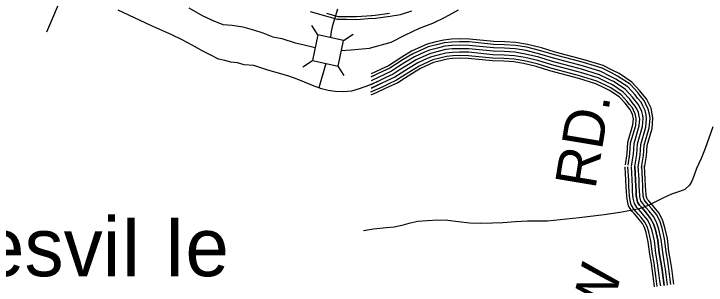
# Model space of a CAD drawing. Extents: x 1788175 to 1969470, y 584502 to 738744.
# Drawn here: x 1931371 to 1937613, y 610763 to 613206 of the extents above; entities that cross this region are included whole.
import ezdxf

# ---------------------------------------------------------------- set-up
doc = ezdxf.new("R2010")
doc.units = 0
for name, color, linetype in [('DESIGN - ROW - Right-of-Way and Easement Labels', 7, 'Continuous'), ('DESIGN - TRANSPORTATION - Text', 7, 'Continuous'), ('SURVEY - CONTROL with Text', 7, 'Continuous'), ('SURVEY - DRAINAGE - Storm Sewer', 7, 'Continuous'), ('SURVEY - TRANSPORTATION - Roads', 7, 'Continuous'), ('SURVEY - VEGETATION - Features with Text', 7, 'Continuous')]:
    doc.layers.add(name, color=color, linetype=linetype)

msp = doc.modelspace()

# ---------------------------------------------------------------- linework, layer by layer
at = {"layer": 'DESIGN - TRANSPORTATION - Text'}
for points in [[(1932948.5, 613260.7), (1933068.5, 613193.2), (1933158.5, 613148.2), (1933256, 613110.7), (1933338.5, 613103.2), (1933436, 613088.2), (1933540.9, 613058.3), (1933615.9, 613035.8), (1933705.9, 612998.3), (1933788.4, 612983.3), (1933908.4, 612945.8), (1933975.9, 612930.8), (1934088.2, 612903.8)], [(1934325.2, 612875.8), (1934413.9, 612883.9), (1934578.9, 612898.9), (1934773.9, 612951.4), (1934901.3, 613018.9), (1935028.8, 613078.9), (1935148.8, 613123.9), (1935261.3, 613176.3), (1935381.3, 613243.8)], [(1937673.1, 612187.5), (1937605.5, 611992.9), (1937569.8, 611902.6), (1937526, 611814.3), (1937506.1, 611752.2), (1937484.2, 611700), (1937464.3, 611661.9), (1937420.4, 611625.6), (1937374.4, 611605.5), (1937302.4, 611581.2), (1937222.4, 611546.9), (1937144.5, 611508.5), (1937084.5, 611478.3), (1937008.5, 611450), (1936934.5, 611433.7), (1936836.5, 611417.4), (1936694.4, 611396.9), (1936468.3, 611370.1), (1936184.1, 611339.1), (1936004, 611338.6), (1935895.9, 611332.2), (1935779.8, 611323.8), (1935685.8, 611321.5), (1935579.7, 611319.2), (1935481.6, 611320.8), (1935377.5, 611334.5), (1935283.4, 611346.3), (1935193.3, 611348), (1935101.2, 611341.7), (1935013.2, 611335.4), (1934933.1, 611317.1), (1934869.1, 611298.8), (1934799.1, 611284.6), (1934731.1, 611278.4), (1934613, 611266), (1934523, 611251.6)]]:
    msp.add_lwpolyline(points, dxfattribs=at)
at = {"layer": 'SURVEY - CONTROL with Text'}
for points in [[(1934043.9, 613229.1), (1934182.1, 613188.1), (1934287.8, 613158.1), (1934371.7, 613157.6), (1934460.9, 613157), (1934601.9, 613166.4)], [(1934189.2, 613212.8), (1934291.5, 613183.8), (1934371.9, 613183.3), (1934460.1, 613182.8), (1934600.2, 613192.1)], [(1934590.3, 613165.6), (1934633.1, 613168.5), (1934763, 613186.3), (1934856.6, 613201), (1934960.4, 613234.2)], [(1934593.3, 613191.6), (1934630.5, 613194.1), (1934759.3, 613211.7)]]:
    msp.add_lwpolyline(points, dxfattribs=at)
at = {"layer": 'SURVEY - DRAINAGE - Storm Sewer'}
for p, q in [((1934112.6, 613017.5), (1934057.8, 613102.3)), ((1934344.9, 612967.8), (1934432.2, 613024.3)), ((1933975.5, 612728.7), (1934062.8, 612785.2)), ((1934350, 612650.7), (1934295.2, 612735.4))]:
    msp.add_line(p, q, dxfattribs=at)
msp.add_lwpolyline([(1934112.6, 613017.5), (1934062.8, 612785.2), (1934295.2, 612735.4), (1934344.9, 612967.8)], close=True, dxfattribs=at)
at = {"layer": 'SURVEY - TRANSPORTATION - Roads'}
for points in [[(1931815.1, 613396.2), (1931666.6, 613042.5)], [(1934290.9, 613248.4), (1934257, 613140.6), (1934245.1, 613102.5), (1934233.3, 613048.3), (1934225.4, 612996.2), (1934225.1, 612993.4)], [(1934290.9, 613248.4), (1934257, 613140.6), (1934245.1, 613102.5), (1934233.3, 613048.3), (1934225.4, 612996.2), (1934225.1, 612993.5)], [(1934589.4, 612568.6), (1934578.4, 612563.6), (1934484.4, 612531.2), (1934416.4, 612508.9), (1934344.4, 612502.7), (1934268.3, 612506.5), (1934204.2, 612516.3), (1934144.1, 612532.1), (1934064, 612559.9), (1933991.8, 612591.7), (1933925.7, 612619.6), (1933849.6, 612645.4), (1933653.2, 612700.9), (1933535, 612742.6), (1933448.9, 612748.3), (1933386.8, 612764.1), (1933326.8, 612771.9), (1933272.7, 612785.8), (1933216.6, 612799.6), (1933146.4, 612835.5), (1933076.3, 612871.3), (1932980.1, 612923.1), (1932887.8, 612972.9), (1932795.6, 613016.7), (1932605.2, 613100.2), (1932310.6, 613239.6)], [(1936970.6, 611832.6), (1936988.2, 611938.1), (1936993.9, 612034.3), (1937039.5, 612190.7), (1937045.3, 612262.9), (1937041.3, 612290.9), (1937033.2, 612327), (1937015, 612365), (1937000.9, 612393), (1936970.8, 612429), (1936948.7, 612457), (1936886.5, 612524.9), (1936784.2, 612592.7), (1936732.1, 612618.6), (1936651.9, 612658.4), (1936489.6, 612708), (1936229.2, 612777.3), (1936105, 612814.9), (1935984.8, 612844.6), (1935888.7, 612860.3), (1935792.6, 612866), (1935692.5, 612869.7), (1935474.3, 612891.1), (1935390.2, 612892.8), (1935324.1, 612890.6), (1935262.1, 612884.4), (1935198.1, 612868.1), (1935128.1, 612849.9), (1935086.1, 612831.7), (1934998.1, 612791.3), (1934914.2, 612741), (1934846.3, 612698.7), (1934790.3, 612662.4), (1934720.3, 612630.1), (1934670.4, 612605.9), (1934578.4, 612563.6), (1934484.4, 612531.2), (1934416.4, 612508.9), (1934344.4, 612502.7), (1934268.3, 612506.5), (1934204.2, 612516.3), (1934144.1, 612532.1), (1934064, 612559.9), (1933991.8, 612591.7), (1933925.7, 612619.6), (1933849.6, 612645.4), (1933653.2, 612700.9), (1933535, 612742.6), (1933448.9, 612748.3), (1933386.8, 612764.1), (1933326.8, 612771.9), (1933272.7, 612785.8), (1933216.6, 612799.6), (1933146.4, 612835.5), (1933076.3, 612871.3), (1932980.1, 612923.1), (1932887.8, 612972.9), (1932795.6, 613016.7), (1932605.2, 613100.2), (1932310.6, 613239.6)], [(1936970.6, 611832.6), (1936988.2, 611938.1), (1936993.9, 612034.3), (1937039.5, 612190.7), (1937045.3, 612262.9), (1937041.3, 612290.9), (1937033.2, 612327), (1937015, 612365), (1937000.9, 612393), (1936970.8, 612429), (1936948.7, 612457), (1936886.5, 612524.9), (1936784.2, 612592.7), (1936732.1, 612618.6), (1936651.9, 612658.4), (1936489.6, 612708), (1936229.2, 612777.3), (1936105, 612814.9), (1935984.8, 612844.6), (1935888.7, 612860.3), (1935792.6, 612866), (1935692.5, 612869.7), (1935474.3, 612891.1), (1935390.2, 612892.8), (1935324.1, 612890.6), (1935262.1, 612884.4), (1935198.1, 612868.1), (1935128.1, 612849.9), (1935086.1, 612831.7), (1934998.1, 612791.3), (1934914.2, 612741), (1934846.3, 612698.7), (1934790.3, 612662.4), (1934720.3, 612630.1), (1934670.4, 612605.9), (1934578.4, 612563.6), (1934484.4, 612531.2), (1934416.4, 612508.9), (1934344.4, 612502.7), (1934268.3, 612506.5), (1934204.2, 612516.3), (1934144.1, 612532.1), (1934064, 612559.9), (1933991.8, 612591.7), (1933925.7, 612619.6), (1933849.6, 612645.4), (1933653.2, 612700.9), (1933535, 612742.6), (1933448.9, 612748.3), (1933386.8, 612764.1), (1933326.8, 612771.9), (1933272.7, 612785.8), (1933216.6, 612799.6), (1933146.4, 612835.5), (1933076.3, 612871.3), (1932980.1, 612923.1), (1932887.8, 612972.9), (1932795.6, 613016.7), (1932605.2, 613100.2), (1932310.6, 613239.6)], [(1937031.8, 611822.4), (1937049.9, 611931.1), (1937055.4, 612023.6), (1937100.8, 612179.5), (1937107.7, 612264.9), (1937102.3, 612302.2), (1937092.1, 612347.4), (1937070.7, 612392.3), (1937053.1, 612427.3), (1937018.9, 612468.1), (1936996, 612497.2), (1936927.1, 612572.4), (1936815.2, 612646.5), (1936759.7, 612674.1), (1936674.9, 612716.2), (1936506.7, 612767.6), (1936246.2, 612836.9), (1936121.5, 612874.7), (1935997.3, 612905.4), (1935895.6, 612922), (1935795.6, 612928), (1935696.7, 612931.6), (1935477.9, 612953), (1935389.8, 612954.8), (1935320, 612952.5), (1935251.3, 612945.6), (1935182.7, 612928.2), (1935107.8, 612908.7), (1935060.9, 612888.3), (1934969.2, 612846.3), (1934881.9, 612793.9), (1934813, 612751), (1934760.3, 612716.9), (1934693.8, 612686.2), (1934643.9, 612662), (1934590.4, 612637.4)], [(1937057.1, 611818.2), (1937075.5, 611928.3), (1937080.9, 612019.2), (1937126.2, 612174.8), (1937133.6, 612265.7), (1937127.6, 612306.9), (1937116.6, 612355.8), (1937093.8, 612403.6), (1937074.7, 612441.5), (1937038.9, 612484.3), (1937015.6, 612513.8), (1936943.9, 612592.1), (1936828.1, 612668.8), (1936771.1, 612697.1), (1936684.4, 612740.2), (1936513.7, 612792.3), (1936253.2, 612861.6), (1936128.3, 612899.5), (1936002.4, 612930.6), (1935898.4, 612947.6), (1935796.8, 612953.6), (1935698.4, 612957.3), (1935479.5, 612978.7), (1935389.6, 612980.5), (1935318.3, 612978.1), (1935246.9, 612971), (1935176.2, 612953.1), (1935099.4, 612933), (1935050.4, 612911.8), (1934957.2, 612869), (1934868.5, 612815.8), (1934799.2, 612772.7), (1934747.9, 612739.5), (1934682.9, 612709.4), (1934632.9, 612685.3), (1934591.6, 612666.2)], [(1937031.8, 611822.4), (1937049.9, 611931.1), (1937055.4, 612023.6), (1937100.8, 612179.5), (1937107.7, 612264.9), (1937102.3, 612302.2), (1937092.1, 612347.4), (1937070.7, 612392.3), (1937053.1, 612427.3), (1937018.9, 612468.1), (1936996, 612497.2), (1936927.1, 612572.4), (1936815.2, 612646.5), (1936759.7, 612674.1), (1936674.9, 612716.2), (1936506.7, 612767.6), (1936246.2, 612836.9), (1936121.5, 612874.7), (1935997.3, 612905.4), (1935895.6, 612922), (1935795.6, 612928), (1935696.7, 612931.6), (1935477.9, 612953), (1935389.8, 612954.8), (1935320, 612952.5), (1935251.3, 612945.6), (1935182.7, 612928.2), (1935107.8, 612908.7), (1935060.9, 612888.3), (1934969.2, 612846.3), (1934881.9, 612793.9), (1934813, 612751), (1934760.3, 612716.9), (1934693.8, 612686.2), (1934643.9, 612662), (1934591.6, 612637.9)], [(1937057.1, 611818.2), (1937075.5, 611928.3), (1937080.9, 612019.2), (1937126.2, 612174.8), (1937133.6, 612265.7), (1937127.6, 612306.9), (1937116.6, 612355.8), (1937093.8, 612403.6), (1937074.7, 612441.5), (1937038.9, 612484.3), (1937015.6, 612513.8), (1936943.9, 612592.1), (1936828.1, 612668.8), (1936771.1, 612697.1), (1936684.4, 612740.2), (1936513.7, 612792.3), (1936253.2, 612861.6), (1936128.3, 612899.5), (1936002.4, 612930.6), (1935898.4, 612947.6), (1935796.8, 612953.6), (1935698.4, 612957.3), (1935479.5, 612978.7), (1935389.6, 612980.5), (1935318.3, 612978.1), (1935246.9, 612971), (1935176.2, 612953.1), (1935099.4, 612933), (1935050.4, 612911.8), (1934957.2, 612869), (1934868.5, 612815.8), (1934799.2, 612772.7), (1934747.9, 612739.5), (1934682.9, 612709.4), (1934632.9, 612685.3), (1934593, 612666.8)], [(1936970.6, 611832.6), (1936988.2, 611938.1), (1936993.9, 612034.3), (1937039.5, 612190.7), (1937045.3, 612262.9), (1937041.3, 612290.9), (1937033.2, 612327), (1937015, 612365), (1937000.9, 612393), (1936970.8, 612429), (1936948.7, 612457), (1936886.5, 612524.9), (1936784.2, 612592.7), (1936732.1, 612618.6), (1936651.9, 612658.4), (1936489.6, 612708), (1936229.2, 612777.3), (1936105, 612814.9), (1935984.8, 612844.6), (1935888.7, 612860.3), (1935792.6, 612866), (1935692.5, 612869.7), (1935474.3, 612891.1), (1935390.2, 612892.8), (1935324.1, 612890.6), (1935262.1, 612884.4), (1935198.1, 612868.1), (1935128.1, 612849.9), (1935086.1, 612831.7), (1934998.1, 612791.3), (1934914.2, 612741), (1934846.3, 612698.7), (1934790.3, 612662.4), (1934720.3, 612630.1), (1934670.4, 612605.9), (1934589.4, 612568.6)], [(1937001.2, 611827.5), (1937019, 611934.6), (1937024.7, 612029), (1937070.2, 612185.1), (1937076.5, 612263.9), (1937071.8, 612296.6), (1937062.6, 612337.2), (1937042.9, 612378.6), (1937027, 612410.2), (1936994.9, 612448.5), (1936972.3, 612477.1), (1936906.8, 612548.6), (1936799.7, 612619.6), (1936745.9, 612646.3), (1936663.4, 612687.3), (1936498.1, 612737.8), (1936237.7, 612807.1), (1936113.2, 612844.8), (1935991.1, 612875), (1935892.1, 612891.2), (1935794.1, 612897), (1935694.6, 612900.7), (1935476.1, 612922), (1935390, 612923.8), (1935322.1, 612921.5), (1935256.7, 612915), (1935190.4, 612898.1), (1935118, 612879.3), (1935073.5, 612860), (1934983.7, 612818.8), (1934898, 612767.4), (1934829.6, 612724.8), (1934775.3, 612689.6), (1934707.1, 612658.2), (1934657.1, 612634), (1934591.6, 612603.8)], [(1937001.2, 611827.5), (1937019, 611934.6), (1937024.7, 612029), (1937070.2, 612185.1), (1937076.5, 612263.9), (1937071.8, 612296.6), (1937062.6, 612337.2), (1937042.9, 612378.6), (1937027, 612410.2), (1936994.9, 612448.5), (1936972.3, 612477.1), (1936906.8, 612548.6), (1936799.7, 612619.6), (1936745.9, 612646.3), (1936663.4, 612687.3), (1936498.1, 612737.8), (1936237.7, 612807.1), (1936113.2, 612844.8), (1935991.1, 612875), (1935892.1, 612891.2), (1935794.1, 612897), (1935694.6, 612900.7), (1935476.1, 612922), (1935390, 612923.8), (1935322.1, 612921.5), (1935256.7, 612915), (1935190.4, 612898.1), (1935118, 612879.3), (1935073.5, 612860), (1934983.7, 612818.8), (1934898, 612767.4), (1934829.6, 612724.8), (1934775.3, 612689.6), (1934707.1, 612658.2), (1934657.1, 612634), (1934593.2, 612604.5)], [(1936909.5, 611842.7), (1936926.5, 611945.1), (1936932.5, 612045), (1936978.2, 612202), (1936983, 612260.9), (1936980.2, 612279.7), (1936974.2, 612306.6), (1936959.3, 612337.7), (1936948.8, 612358.7), (1936922.7, 612389.8), (1936901.5, 612416.7), (1936845.9, 612477.4), (1936753.2, 612538.9), (1936704.5, 612563), (1936628.9, 612600.6), (1936472.6, 612648.3), (1936212.3, 612717.6), (1936088.6, 612755.1), (1935972.4, 612783.8), (1935881.8, 612798.6), (1935789.6, 612804.1), (1935688.3, 612807.8), (1935470.6, 612829.1), (1935390.6, 612830.8), (1935328.3, 612828.7), (1935272.9, 612823.1), (1935213.5, 612808.1), (1935148.3, 612791.1), (1935111.3, 612775.1), (1935027.1, 612736.4), (1934946.5, 612688.1), (1934879.5, 612646.3), (1934820.3, 612608), (1934746.8, 612574.1), (1934696.9, 612549.9), (1934601.5, 612506), (1934588.1, 612501.3)], [(1936885.1, 611846.8), (1936901.9, 611947.8), (1936907.9, 612049.2), (1936953.8, 612206.5), (1936958.1, 612260.1), (1936955.9, 612275.2), (1936950.7, 612298.5), (1936937.2, 612326.8), (1936928, 612345), (1936903.5, 612374.3), (1936882.6, 612400.7), (1936829.7, 612458.5), (1936740.8, 612517.4), (1936693.5, 612540.9), (1936619.7, 612577.5), (1936465.8, 612624.6), (1936205.5, 612693.8), (1936082, 612731.3), (1935967.4, 612759.6), (1935879.1, 612774), (1935788.4, 612779.4), (1935686.7, 612783.2), (1935469.1, 612804.4), (1935390.8, 612806), (1935329.9, 612804), (1935277.2, 612798.7), (1935219.7, 612784.1), (1935156.4, 612767.6), (1935121.4, 612752.5), (1935038.7, 612714.5), (1934959.4, 612667), (1934892.8, 612625.5), (1934832.3, 612586.3), (1934757.4, 612551.7), (1934707.4, 612527.5), (1934610.8, 612483), (1934590.6, 612476.1)], [(1936940, 611837.7), (1936957.3, 611941.6), (1936963.2, 612039.6), (1937008.9, 612196.4), (1937014.2, 612261.9), (1937010.7, 612285.3), (1937003.7, 612316.8), (1936987.2, 612351.4), (1936974.9, 612375.9), (1936946.8, 612409.4), (1936925.1, 612436.9), (1936866.2, 612501.1), (1936768.7, 612565.8), (1936718.3, 612590.8), (1936640.4, 612629.5), (1936481.1, 612678.2), (1936220.7, 612747.4), (1936096.8, 612785), (1935978.6, 612814.2), (1935885.3, 612829.5), (1935791.1, 612835.1), (1935690.4, 612838.8), (1935472.4, 612860.1), (1935390.4, 612861.8), (1935326.2, 612859.6), (1935267.5, 612853.7), (1935205.8, 612838.1), (1935138.2, 612820.5), (1935098.7, 612803.4), (1935012.6, 612763.9), (1934930.4, 612714.5), (1934862.9, 612672.5), (1934805.3, 612635.2), (1934733.6, 612602.1), (1934683.6, 612577.9), (1934591.6, 612535.5)], [(1936909.5, 611842.7), (1936926.5, 611945.1), (1936932.5, 612045), (1936978.2, 612202), (1936983, 612260.9), (1936980.2, 612279.7), (1936974.2, 612306.6), (1936959.3, 612337.7), (1936948.8, 612358.7), (1936922.7, 612389.8), (1936901.5, 612416.7), (1936845.9, 612477.4), (1936753.2, 612538.9), (1936704.5, 612563), (1936628.9, 612600.6), (1936472.6, 612648.3), (1936212.3, 612717.6), (1936088.6, 612755.1), (1935972.4, 612783.8), (1935881.8, 612798.6), (1935789.6, 612804.1), (1935688.3, 612807.8), (1935470.6, 612829.1), (1935390.6, 612830.8), (1935328.3, 612828.7), (1935272.9, 612823.1), (1935213.5, 612808.1), (1935148.3, 612791.1), (1935111.3, 612775.1), (1935027.1, 612736.4), (1934946.5, 612688.1), (1934879.5, 612646.3), (1934820.3, 612608), (1934746.8, 612574.1), (1934696.9, 612549.9), (1934601.5, 612506), (1934591.6, 612502.5)], [(1936885.1, 611846.8), (1936901.9, 611947.8), (1936907.9, 612049.2), (1936953.8, 612206.5), (1936958.1, 612260.1), (1936955.9, 612275.2), (1936950.7, 612298.5), (1936937.2, 612326.8), (1936928, 612345), (1936903.5, 612374.3), (1936882.6, 612400.7), (1936829.7, 612458.5), (1936740.8, 612517.4), (1936693.5, 612540.9), (1936619.7, 612577.5), (1936465.8, 612624.6), (1936205.5, 612693.8), (1936082, 612731.3), (1935967.4, 612759.6), (1935879.1, 612774), (1935788.4, 612779.4), (1935686.7, 612783.2), (1935469.1, 612804.4), (1935390.8, 612806), (1935329.9, 612804), (1935277.2, 612798.7), (1935219.7, 612784.1), (1935156.4, 612767.6), (1935121.4, 612752.5), (1935038.7, 612714.5), (1934959.4, 612667), (1934892.8, 612625.5), (1934832.3, 612586.3), (1934757.4, 612551.7), (1934707.4, 612527.5), (1934610.8, 612483), (1934591.6, 612476.4)], [(1936940, 611837.7), (1936957.3, 611941.6), (1936963.2, 612039.6), (1937008.9, 612196.4), (1937014.2, 612261.9), (1937010.7, 612285.3), (1937003.7, 612316.8), (1936987.2, 612351.4), (1936974.9, 612375.9), (1936946.8, 612409.4), (1936925.1, 612436.9), (1936866.2, 612501.1), (1936768.7, 612565.8), (1936718.3, 612590.8), (1936640.4, 612629.5), (1936481.1, 612678.2), (1936220.7, 612747.4), (1936096.8, 612785), (1935978.6, 612814.2), (1935885.3, 612829.5), (1935791.1, 612835.1), (1935690.4, 612838.8), (1935472.4, 612860.1), (1935390.4, 612861.8), (1935326.2, 612859.6), (1935267.5, 612853.7), (1935205.8, 612838.1), (1935138.2, 612820.5), (1935098.7, 612803.4), (1935012.6, 612763.9), (1934930.4, 612714.5), (1934862.9, 612672.5), (1934805.3, 612635.2), (1934733.6, 612602.1), (1934683.6, 612577.9), (1934592.1, 612535.7)], [(1934183.2, 612759.4), (1934120.6, 612540.3)], [(1934183.2, 612759.4), (1934120.6, 612540.3)], [(1937148.2, 610748.2), (1937142, 610794.5), (1937135.9, 610842.5), (1937129.9, 610887.8), (1937119.9, 610956.4), (1937105.5, 611041.4), (1937091.4, 611153.4), (1937072.9, 611237.6), (1937058.5, 611281.9), (1937039.7, 611316.5), (1937009.4, 611355), (1936984.2, 611384), (1936964.4, 611407.5), (1936944.8, 611429.5), (1936914.7, 611476.2), (1936907.5, 611508.1), (1936900, 611537.6), (1936897.2, 611567.6), (1936895, 611603.6), (1936892.8, 611648.8), (1936890.7, 611708.6), (1936884, 611827.7)], [(1937172.7, 610751.4), (1937166.5, 610797.7), (1937160.4, 610845.7), (1937154.4, 610891.3), (1937144.3, 610960.3), (1937130, 611045), (1937115.8, 611157.6), (1937096.8, 611244), (1937081.3, 611291.8), (1937060.4, 611330.1), (1937028.5, 611370.8), (1937003, 611400), (1936983.1, 611423.7), (1936964.5, 611444.6), (1936937.8, 611485.9), (1936931.5, 611513.9), (1936924.5, 611541.8), (1936921.9, 611569.6), (1936919.7, 611605), (1936917.5, 611649.9), (1936915.4, 611709.7), (1936908.7, 611829.1)], [(1937203.4, 610755.5), (1937197.3, 610801.7), (1937191.2, 610849.7), (1937185.1, 610895.5), (1937174.9, 610965.1), (1937160.6, 611049.5), (1937146.4, 611162.9), (1937126.8, 611252.2), (1937109.9, 611304.1), (1937086.4, 611347.2), (1937052.3, 611390.6), (1937026.5, 611420.2), (1937006.6, 611444), (1936989.3, 611463.4), (1936966.8, 611498.1), (1936961.7, 611521.1), (1936955.1, 611547), (1936952.8, 611572), (1936950.6, 611606.7), (1936948.5, 611651.2), (1936946.3, 611711.2), (1936939.7, 611830.8)], [(1936970.6, 611832.6), (1936977.3, 611712.6), (1936979.5, 611652.5), (1936981.6, 611608.4), (1936983.7, 611574.3), (1936985.8, 611552.3), (1936991.8, 611528.3), (1936995.9, 611510.3), (1937014, 611482.3), (1937030, 611464.3), (1937050.1, 611440.3), (1937076.2, 611410.3), (1937112.4, 611364.4), (1937138.5, 611316.4), (1937156.7, 611260.3), (1937177, 611168.2), (1937191.3, 611054), (1937205.6, 610969.9), (1937215.8, 610899.8), (1937221.9, 610853.7), (1937228, 610805.7), (1937234.2, 610759.6)], [(1937234.2, 610759.6), (1937228, 610805.7), (1937221.9, 610853.7), (1937215.8, 610899.8), (1937205.6, 610969.9), (1937191.3, 611054), (1937177, 611168.2), (1937156.7, 611260.3), (1937138.5, 611316.4), (1937112.4, 611364.4), (1937076.2, 611410.3), (1937050.1, 611440.3), (1937030, 611464.3), (1937014, 611482.3), (1936995.9, 611510.3), (1936991.8, 611528.3), (1936985.8, 611552.3), (1936983.7, 611574.3), (1936981.6, 611608.4), (1936979.5, 611652.5), (1936977.3, 611712.6), (1936970.6, 611832.6)], [(1937264.9, 610763.7), (1937258.8, 610809.7), (1937252.6, 610857.8), (1937246.5, 610904.1), (1937236.2, 610974.7), (1937222, 611058.5), (1937207.6, 611173.5), (1937186.7, 611268.4), (1937167.1, 611328.7), (1937138.4, 611381.5), (1937100.1, 611430.1), (1937073.7, 611460.4), (1937053.5, 611484.6), (1937038.7, 611501.1), (1937024.9, 611522.5), (1937022, 611535.5), (1937016.4, 611557.6), (1937014.6, 611576.7), (1937012.5, 611610.1), (1937010.4, 611653.8), (1937008.3, 611714), (1937001.6, 611834.3)], [(1937295.6, 610767.8), (1937289.5, 610813.7), (1937283.4, 610861.8), (1937277.2, 610908.4), (1937266.8, 610979.6), (1937252.7, 611063.1), (1937238.2, 611178.7), (1937216.6, 611276.6), (1937195.7, 611341), (1937164.3, 611398.6), (1937124, 611449.9), (1937097.3, 611480.6), (1937076.9, 611504.9), (1937063.4, 611520), (1937053.9, 611534.6), (1937052.1, 611542.7), (1937047, 611562.8), (1937045.5, 611579.1), (1937043.5, 611611.8), (1937041.4, 611655.1), (1937039.2, 611715.4), (1937032.5, 611836)], [(1937321.1, 610771.2), (1937315, 610817), (1937308.9, 610865.1), (1937302.6, 610911.9), (1937292.2, 610983.6), (1937278.1, 611066.8), (1937263.5, 611183.1), (1937241.5, 611283.3), (1937219.5, 611351.2), (1937185.9, 611412.8), (1937143.8, 611466.3), (1937116.8, 611497.3), (1937096.4, 611521.7), (1937083.9, 611535.6), (1937078, 611544.8), (1937077.2, 611548.7), (1937072.5, 611567.2), (1937071.2, 611581.1), (1937069.2, 611613.2), (1937067.1, 611656.2), (1937064.9, 611716.6), (1937058.2, 611837.4)]]:
    msp.add_lwpolyline(points, dxfattribs=at)

# ---------------------------------------------------------------- texts
at = {"layer": 'DESIGN - ROW - Right-of-Way and Easement Labels'}
for s, rotation, p in [('RD.', 80.55015, (1936613.9, 611620.2)), ('HOLLOW', 75.85408, (1936333.2, 608813.5))]:
    msp.add_text(s, height=370, rotation=rotation, dxfattribs=at).set_placement(p)
at = {"layer": 'SURVEY - VEGETATION - Features with Text'}
msp.add_text('StatesviI Ie', height=527.999, dxfattribs=at).set_placement((1929818.2, 610843.2))

doc.saveas('drawing.dxf')
